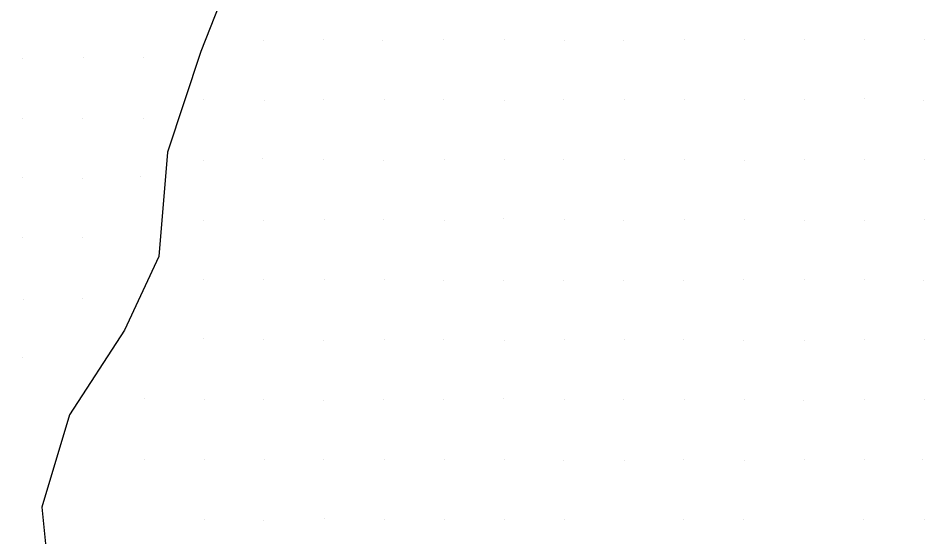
# Model space of a CAD drawing. Extents: x 1602514 to 1609837, y 863887 to 871157.
# Drawn here: x 1603621.1 to 1603847.7, y 868916.6 to 869046.4 of the extents above; entities that cross this region are included whole.
import ezdxf

# ---------------------------------------------------------------- set-up
doc = ezdxf.new("R2010")
doc.units = 0
doc.layers.add('Survey-Flow line', color=7, linetype='Continuous')
doc.layers.add('Survey-Spot dirt', color=7, linetype='Continuous')

msp = doc.modelspace()

# ---------------------------------------------------------------- linework, layer by layer
at = {"layer": 'Survey-Flow line'}
msp.add_lwpolyline([(1603693.68, 869159.2), (1603687.05, 869134.93), (1603684.3, 869110.56), (1603682.71, 869084.82), (1603675.94, 869061.4), (1603666.73, 869038.02), (1603658.43, 869012.89), (1603656.24, 868986.77), (1603647.69, 868968.36), (1603633.9, 868947.13), (1603626.99, 868924.04), (1603629.33, 868900.7), (1603621.08, 868857.32)], dxfattribs=at)
msp.add_lwpolyline([(1603693.68, 869159.2), (1603687.05, 869134.93), (1603684.3, 869110.56), (1603682.71, 869084.82), (1603675.94, 869061.4), (1603666.73, 869038.02), (1603658.43, 869012.89), (1603656.24, 868986.77), (1603647.69, 868968.36), (1603633.9, 868947.13), (1603626.99, 868924.04), (1603629.33, 868900.7), (1603621.08, 868857.32)], dxfattribs=at)
at = {"layer": 'Survey-Spot dirt'}
for p, q in [((1603682.34, 869040.9), (1603682.34, 869040.9)), ((1603682.34, 869040.9), (1603682.34, 869040.9)), ((1603697.39, 869041.12), (1603697.39, 869041.12)), ((1603697.39, 869041.12), (1603697.39, 869041.12)), ((1603712.19, 869040.75), (1603712.19, 869040.75)), ((1603712.19, 869040.75), (1603712.19, 869040.75)), ((1603727.43, 869040.99), (1603727.43, 869040.99)), ((1603727.43, 869040.99), (1603727.43, 869040.99)), ((1603742.59, 869040.94), (1603742.59, 869040.94)), ((1603742.59, 869040.94), (1603742.59, 869040.94)), ((1603757.51, 869040.89), (1603757.51, 869040.89)), ((1603757.51, 869040.89), (1603757.51, 869040.89)), ((1603772.35, 869040.83), (1603772.35, 869040.83)), ((1603772.35, 869040.83), (1603772.35, 869040.83)), ((1603787.51, 869040.98), (1603787.51, 869040.98)), ((1603787.51, 869040.98), (1603787.51, 869040.98)), ((1603802.52, 869041.02), (1603802.52, 869041.02)), ((1603802.52, 869041.02), (1603802.52, 869041.02)), ((1603817.6, 869040.98), (1603817.6, 869040.98)), ((1603817.6, 869040.98), (1603817.6, 869040.98)), ((1603832.67, 869041.02), (1603832.67, 869041.02)), ((1603832.67, 869041.02), (1603832.67, 869041.02)), ((1603847.59, 869041.11), (1603847.59, 869041.11)), ((1603847.59, 869041.11), (1603847.59, 869041.11)), ((1603622.23, 869036.3), (1603622.23, 869036.3)), ((1603622.23, 869036.3), (1603622.23, 869036.3)), ((1603637.29, 869036.43), (1603637.29, 869036.43)), ((1603637.29, 869036.43), (1603637.29, 869036.43)), ((1603652.32, 869036.49), (1603652.32, 869036.49)), ((1603652.32, 869036.49), (1603652.32, 869036.49)), ((1603667.52, 869026.07), (1603667.52, 869026.07)), ((1603667.52, 869026.07), (1603667.52, 869026.07)), ((1603682.54, 869025.87), (1603682.54, 869025.87)), ((1603682.54, 869025.87), (1603682.54, 869025.87)), ((1603697.43, 869025.97), (1603697.43, 869025.97)), ((1603697.43, 869025.97), (1603697.43, 869025.97)), ((1603712.57, 869026.03), (1603712.57, 869026.03)), ((1603712.57, 869026.03), (1603712.57, 869026.03)), ((1603727.37, 869026.02), (1603727.37, 869026.02)), ((1603727.37, 869026.02), (1603727.37, 869026.02)), ((1603742.54, 869025.77), (1603742.54, 869025.77)), ((1603742.54, 869025.77), (1603742.54, 869025.77)), ((1603757.38, 869026.11), (1603757.38, 869026.11)), ((1603757.38, 869026.11), (1603757.38, 869026.11)), ((1603772.52, 869026), (1603772.52, 869026)), ((1603772.52, 869026), (1603772.52, 869026)), ((1603787.53, 869025.96), (1603787.53, 869025.96)), ((1603787.53, 869025.96), (1603787.53, 869025.96)), ((1603802.49, 869026.02), (1603802.49, 869026.02)), ((1603802.49, 869026.02), (1603802.49, 869026.02)), ((1603817.61, 869026.03), (1603817.61, 869026.03)), ((1603817.61, 869026.03), (1603817.61, 869026.03)), ((1603832.58, 869026.18), (1603832.58, 869026.18)), ((1603832.58, 869026.18), (1603832.58, 869026.18)), ((1603847.4, 869025.76), (1603847.4, 869025.76)), ((1603847.4, 869025.76), (1603847.4, 869025.76)), ((1603622.28, 869021.26), (1603622.28, 869021.26)), ((1603622.28, 869021.26), (1603622.28, 869021.26)), ((1603637.19, 869021.21), (1603637.19, 869021.21)), ((1603637.19, 869021.21), (1603637.19, 869021.21)), ((1603652.31, 869021.34), (1603652.31, 869021.34)), ((1603652.31, 869021.34), (1603652.31, 869021.34)), ((1603667.41, 869010.89), (1603667.41, 869010.89)), ((1603667.41, 869010.89), (1603667.41, 869010.89)), ((1603682.22, 869011.17), (1603682.22, 869011.17)), ((1603682.22, 869011.17), (1603682.22, 869011.17)), ((1603697.37, 869011.05), (1603697.37, 869011.05)), ((1603697.37, 869011.05), (1603697.37, 869011.05)), ((1603712.41, 869010.76), (1603712.41, 869010.76)), ((1603712.41, 869010.76), (1603712.41, 869010.76)), ((1603727.67, 869011.05), (1603727.67, 869011.05)), ((1603727.67, 869011.05), (1603727.67, 869011.05)), ((1603742.55, 869010.94), (1603742.55, 869010.94)), ((1603742.55, 869010.94), (1603742.55, 869010.94)), ((1603757.46, 869010.94), (1603757.46, 869010.94)), ((1603757.46, 869010.94), (1603757.46, 869010.94)), ((1603772.63, 869011), (1603772.63, 869011)), ((1603772.63, 869011), (1603772.63, 869011)), ((1603787.53, 869011.01), (1603787.53, 869011.01)), ((1603787.53, 869011.01), (1603787.53, 869011.01)), ((1603802.5, 869010.87), (1603802.5, 869010.87)), ((1603802.5, 869010.87), (1603802.5, 869010.87)), ((1603817.6, 869011.15), (1603817.6, 869011.15)), ((1603817.6, 869011.15), (1603817.6, 869011.15)), ((1603832.56, 869011.08), (1603832.56, 869011.08)), ((1603832.56, 869011.08), (1603832.56, 869011.08)), ((1603847.58, 869011.02), (1603847.58, 869011.02)), ((1603847.58, 869011.02), (1603847.58, 869011.02)), ((1603622.19, 869006.5), (1603622.19, 869006.5)), ((1603622.19, 869006.5), (1603622.19, 869006.5)), ((1603637.22, 869006.33), (1603637.22, 869006.33)), ((1603637.22, 869006.33), (1603637.22, 869006.33)), ((1603651.73, 869006.85), (1603651.73, 869006.85)), ((1603651.73, 869006.85), (1603651.73, 869006.85)), ((1603667.4, 868995.72), (1603667.4, 868995.72)), ((1603667.4, 868995.72), (1603667.4, 868995.72)), ((1603682.39, 868995.88), (1603682.39, 868995.88)), ((1603682.39, 868995.88), (1603682.39, 868995.88)), ((1603697.55, 868995.93), (1603697.55, 868995.93)), ((1603697.55, 868995.93), (1603697.55, 868995.93)), ((1603712.5, 868996), (1603712.5, 868996)), ((1603712.5, 868996), (1603712.5, 868996)), ((1603727.61, 868995.87), (1603727.61, 868995.87)), ((1603727.61, 868995.87), (1603727.61, 868995.87)), ((1603742.38, 868996.17), (1603742.38, 868996.17)), ((1603742.38, 868996.17), (1603742.38, 868996.17)), ((1603757.58, 868995.98), (1603757.58, 868995.98)), ((1603757.58, 868995.98), (1603757.58, 868995.98)), ((1603772.49, 868995.86), (1603772.49, 868995.86)), ((1603772.49, 868995.86), (1603772.49, 868995.86)), ((1603787.61, 868995.95), (1603787.61, 868995.95)), ((1603787.61, 868995.95), (1603787.61, 868995.95)), ((1603802.53, 868996.08), (1603802.53, 868996.08)), ((1603802.53, 868996.08), (1603802.53, 868996.08)), ((1603817.67, 868995.77), (1603817.67, 868995.77)), ((1603817.67, 868995.77), (1603817.67, 868995.77)), ((1603832.63, 868995.78), (1603832.63, 868995.78)), ((1603832.63, 868995.78), (1603832.63, 868995.78)), ((1603847.64, 868996.03), (1603847.64, 868996.03)), ((1603847.64, 868996.03), (1603847.64, 868996.03)), ((1603622.08, 868991.57), (1603622.08, 868991.57)), ((1603622.08, 868991.57), (1603622.08, 868991.57)), ((1603637.06, 868991.44), (1603637.06, 868991.44)), ((1603637.06, 868991.44), (1603637.06, 868991.44)), ((1603667.39, 868980.94), (1603667.39, 868980.94)), ((1603667.39, 868980.94), (1603667.39, 868980.94)), ((1603682.49, 868980.99), (1603682.49, 868980.99)), ((1603682.49, 868980.99), (1603682.49, 868980.99)), ((1603697.61, 868981.06), (1603697.61, 868981.06)), ((1603697.61, 868981.06), (1603697.61, 868981.06)), ((1603712.66, 868980.97), (1603712.66, 868980.97)), ((1603712.66, 868980.97), (1603712.66, 868980.97)), ((1603727.39, 868980.88), (1603727.39, 868980.88)), ((1603727.39, 868980.88), (1603727.39, 868980.88)), ((1603742.47, 868980.79), (1603742.47, 868980.79)), ((1603742.47, 868980.79), (1603742.47, 868980.79)), ((1603757.47, 868980.78), (1603757.47, 868980.78)), ((1603757.47, 868980.78), (1603757.47, 868980.78)), ((1603772.39, 868980.69), (1603772.39, 868980.69)), ((1603772.39, 868980.69), (1603772.39, 868980.69)), ((1603787.37, 868980.82), (1603787.37, 868980.82)), ((1603787.37, 868980.82), (1603787.37, 868980.82)), ((1603802.45, 868981.05), (1603802.45, 868981.05)), ((1603802.45, 868981.05), (1603802.45, 868981.05)), ((1603817.55, 868980.99), (1603817.55, 868980.99)), ((1603817.55, 868980.99), (1603817.55, 868980.99)), ((1603832.55, 868981.05), (1603832.55, 868981.05)), ((1603832.55, 868981.05), (1603832.55, 868981.05)), ((1603847.46, 868980.85), (1603847.46, 868980.85)), ((1603847.46, 868980.85), (1603847.46, 868980.85)), ((1603622.35, 868976.14), (1603622.35, 868976.14)), ((1603622.35, 868976.14), (1603622.35, 868976.14)), ((1603637.24, 868976.27), (1603637.24, 868976.27)), ((1603637.24, 868976.27), (1603637.24, 868976.27)), ((1603667.43, 868966.14), (1603667.43, 868966.14)), ((1603667.43, 868966.14), (1603667.43, 868966.14)), ((1603682.39, 868965.89), (1603682.39, 868965.89)), ((1603682.39, 868965.89), (1603682.39, 868965.89)), ((1603697.49, 868965.88), (1603697.49, 868965.88)), ((1603697.49, 868965.88), (1603697.49, 868965.88)), ((1603712.57, 868966), (1603712.57, 868966)), ((1603712.57, 868966), (1603712.57, 868966)), ((1603727.44, 868966.01), (1603727.44, 868966.01)), ((1603727.44, 868966.01), (1603727.44, 868966.01)), ((1603742.53, 868965.87), (1603742.53, 868965.87)), ((1603742.53, 868965.87), (1603742.53, 868965.87)), ((1603757.69, 868965.97), (1603757.69, 868965.97)), ((1603757.69, 868965.97), (1603757.69, 868965.97)), ((1603772.6, 868965.99), (1603772.6, 868965.99)), ((1603772.6, 868965.99), (1603772.6, 868965.99)), ((1603787.3, 868965.91), (1603787.3, 868965.91)), ((1603787.3, 868965.91), (1603787.3, 868965.91)), ((1603802.37, 868965.75), (1603802.37, 868965.75)), ((1603802.37, 868965.75), (1603802.37, 868965.75)), ((1603817.63, 868965.88), (1603817.63, 868965.88)), ((1603817.63, 868965.88), (1603817.63, 868965.88)), ((1603832.56, 868966), (1603832.56, 868966)), ((1603832.56, 868966), (1603832.56, 868966)), ((1603847.58, 868966), (1603847.58, 868966)), ((1603847.58, 868966), (1603847.58, 868966)), ((1603622.18, 868961.39), (1603622.18, 868961.39)), ((1603622.18, 868961.39), (1603622.18, 868961.39)), ((1603652.58, 868951.21), (1603652.58, 868951.21)), ((1603652.58, 868951.21), (1603652.58, 868951.21)), ((1603667.54, 868951.04), (1603667.54, 868951.04)), ((1603667.54, 868951.04), (1603667.54, 868951.04)), ((1603682.33, 868950.97), (1603682.33, 868950.97)), ((1603682.33, 868950.97), (1603682.33, 868950.97)), ((1603712.51, 868950.96), (1603712.51, 868950.96)), ((1603712.51, 868950.96), (1603712.51, 868950.96)), ((1603742.5, 868951.17), (1603742.5, 868951.17)), ((1603742.5, 868951.17), (1603742.5, 868951.17)), ((1603772.36, 868950.97), (1603772.36, 868950.97)), ((1603772.36, 868950.97), (1603772.36, 868950.97)), ((1603787.53, 868951), (1603787.53, 868951)), ((1603787.53, 868951), (1603787.53, 868951)), ((1603802.51, 868951.07), (1603802.51, 868951.07)), ((1603802.51, 868951.07), (1603802.51, 868951.07)), ((1603832.51, 868951), (1603832.51, 868951)), ((1603832.51, 868951), (1603832.51, 868951)), ((1603697.4, 868950.84), (1603697.4, 868950.84)), ((1603697.4, 868950.84), (1603697.4, 868950.84)), ((1603727.48, 868950.93), (1603727.48, 868950.93)), ((1603727.48, 868950.93), (1603727.48, 868950.93)), ((1603757.69, 868950.93), (1603757.69, 868950.93)), ((1603757.69, 868950.93), (1603757.69, 868950.93)), ((1603817.31, 868950.78), (1603817.31, 868950.78)), ((1603817.31, 868950.78), (1603817.31, 868950.78)), ((1603847.68, 868950.9), (1603847.68, 868950.9)), ((1603847.68, 868950.9), (1603847.68, 868950.9)), ((1603652.67, 868935.96), (1603652.67, 868935.96)), ((1603652.67, 868935.96), (1603652.67, 868935.96)), ((1603667.66, 868936.02), (1603667.66, 868936.02)), ((1603667.66, 868936.02), (1603667.66, 868936.02)), ((1603682.69, 868936), (1603682.69, 868936)), ((1603682.69, 868936), (1603682.69, 868936)), ((1603697.47, 868936), (1603697.47, 868936)), ((1603697.47, 868936), (1603697.47, 868936)), ((1603712.53, 868936.05), (1603712.53, 868936.05)), ((1603712.53, 868936.05), (1603712.53, 868936.05)), ((1603727.62, 868935.92), (1603727.62, 868935.92)), ((1603727.62, 868935.92), (1603727.62, 868935.92)), ((1603742.51, 868935.97), (1603742.51, 868935.97)), ((1603742.51, 868935.97), (1603742.51, 868935.97)), ((1603757.39, 868935.73), (1603757.39, 868935.73)), ((1603757.39, 868935.73), (1603757.39, 868935.73)), ((1603772.74, 868935.67), (1603772.74, 868935.67)), ((1603772.74, 868935.67), (1603772.74, 868935.67)), ((1603787.38, 868935.97), (1603787.38, 868935.97)), ((1603787.38, 868935.97), (1603787.38, 868935.97)), ((1603802.54, 868935.77), (1603802.54, 868935.77)), ((1603802.54, 868935.77), (1603802.54, 868935.77)), ((1603817.54, 868935.93), (1603817.54, 868935.93)), ((1603817.54, 868935.93), (1603817.54, 868935.93)), ((1603832.54, 868936.04), (1603832.54, 868936.04)), ((1603832.54, 868936.04), (1603832.54, 868936.04)), ((1603847.11, 868935.96), (1603847.11, 868935.96)), ((1603847.11, 868935.96), (1603847.11, 868935.96)), ((1603667.64, 868921.11), (1603667.64, 868921.11)), ((1603667.64, 868921.11), (1603667.64, 868921.11)), ((1603682.35, 868920.79), (1603682.35, 868920.79)), ((1603682.35, 868920.79), (1603682.35, 868920.79)), ((1603697.62, 868921.17), (1603697.62, 868921.17)), ((1603697.62, 868921.17), (1603697.62, 868921.17)), ((1603712.53, 868920.95), (1603712.53, 868920.95)), ((1603712.53, 868920.95), (1603712.53, 868920.95)), ((1603727.6, 868920.96), (1603727.6, 868920.96)), ((1603727.6, 868920.96), (1603727.6, 868920.96)), ((1603742.54, 868920.94), (1603742.54, 868920.94)), ((1603742.54, 868920.94), (1603742.54, 868920.94)), ((1603757.54, 868920.97), (1603757.54, 868920.97)), ((1603757.54, 868920.97), (1603757.54, 868920.97)), ((1603787.45, 868920.92), (1603787.45, 868920.92)), ((1603787.45, 868920.92), (1603787.45, 868920.92)), ((1603802.46, 868920.97), (1603802.46, 868920.97)), ((1603802.46, 868920.97), (1603802.46, 868920.97)), ((1603832.47, 868920.87), (1603832.47, 868920.87)), ((1603832.47, 868920.87), (1603832.47, 868920.87)), ((1603847.56, 868920.87), (1603847.56, 868920.87)), ((1603847.56, 868920.87), (1603847.56, 868920.87))]:
    msp.add_line(p, q, dxfattribs=at)

doc.saveas('drawing.dxf')
